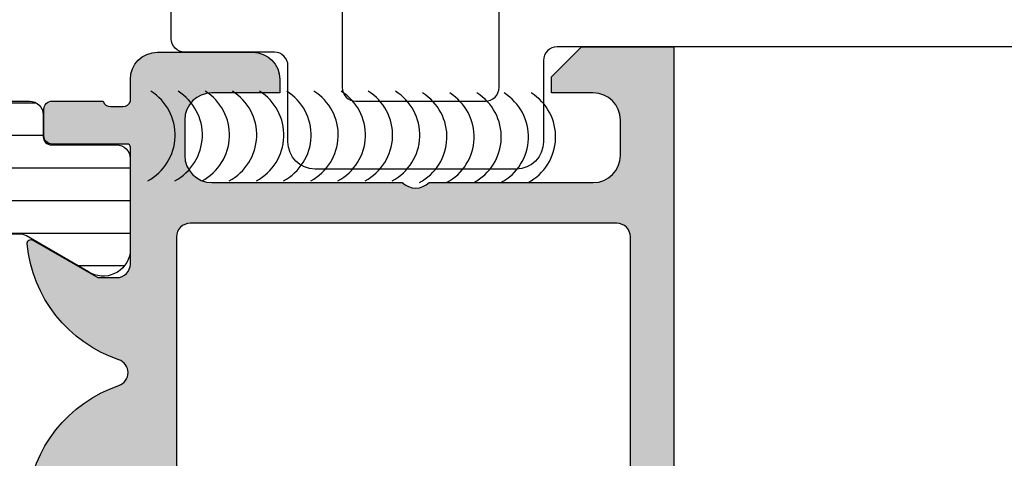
# Model space of a CAD drawing. Header units: millimetres. Extents: x 247761 to 294611, y 172579 to 236863.
# Tile 412 of 596: x 249784 to 249820, y 195447 to 195463. Entities that reach past the tile are written whole.
import ezdxf

# ---------------------------------------------------------------- set-up
doc = ezdxf.new("R2010")
doc.units = ezdxf.units.MM
doc.layers.add('FASÁDA DETAILNÍ', color=4, linetype='Continuous')
doc.layers.add('NOVA', color=240, linetype='Continuous')

# ---------------------------------------------------------------- blocks, each defined once
blk = doc.blocks.new('A$C69D17D4D')
at = {"layer": 'FASÁDA DETAILNÍ'}
h = blk.add_hatch(color=256, dxfattribs=at)
edge = h.paths.add_edge_path()
edge.add_arc((-24856.93811075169, 22086.81045535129), 0.1199999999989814, 0, 90.000000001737)
edge.add_line((-24856.93811075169, 22086.93045535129), (-24859.69810875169, 22086.93045535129))
edge.add_arc((-24859.69810875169, 22087.23045535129), 0.3000000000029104, 180.0000000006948, 270, ccw=False)
edge.add_line((-24859.99810875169, 22087.23045535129), (-24859.99810875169, 22088.21042967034))
edge.add_arc((-24859.69810875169, 22088.21042967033), 0.2999999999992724, 90, 179.9999999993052, ccw=False)
edge.add_line((-24859.69810875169, 22088.51042967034), (-24857.81809775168, 22088.51042967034))
edge.add_arc((-24857.55055441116, 22088.58929676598), 0.278925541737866, 196.4245945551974, 271.1628700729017)
edge.add_line((-24857.54489375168, 22088.31042867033), (-24857.09129975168, 22088.31042867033))
edge.add_arc((-24857.08563134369, 22088.58926611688), 0.2788950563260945, 268.8354106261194, 343.580123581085)
edge.add_line((-24856.81811075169, 22088.51042967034), (-24856.81811075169, 22089.31060438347))
edge.add_arc((-24855.81811075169, 22089.31060438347), 1, 90, 180, ccw=False)
edge.add_line((-24855.81811075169, 22090.31060438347), (-24852.31810339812, 22090.31060438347))
edge.add_arc((-24852.31812322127, 22089.31058456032), 1.000019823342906, 0.0011357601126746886, 89.99886423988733, ccw=False)
edge.add_line((-24851.31810339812, 22089.31060438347), (-24851.31810339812, 22088.81060438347))
edge.add_line((-24851.31810339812, 22088.81060438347), (-24853.81810339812, 22088.81060438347))
edge.add_arc((-24853.81805801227, 22087.81055899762), 1.000045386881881, 90.00260029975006, 179.9973997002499)
edge.add_line((-24854.81810339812, 22087.81060438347), (-24854.81810339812, 22086.51058607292))
edge.add_arc((-24853.81805089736, 22086.51063857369), 1.00005250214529, 180.003007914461, 269.996992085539)
edge.add_line((-24853.81810339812, 22085.51058607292), (-24846.81810339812, 22085.51058607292))
edge.add_arc((-24846.31810339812, 22086.03570782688), 0.7250881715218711, 226.4038161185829, 313.5961838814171)
edge.add_line((-24845.81810339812, 22085.51058607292), (-24839.78401526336, 22085.51058607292))
edge.add_arc((-24839.78406776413, 22086.51063857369), 1.00005250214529, 270.003007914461, 359.996992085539)
edge.add_line((-24838.78401526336, 22086.51058607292), (-24838.78401526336, 22087.81060438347))
edge.add_arc((-24839.78406064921, 22087.81055899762), 1.000045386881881, 0.002600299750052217, 89.99739970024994)
edge.add_line((-24839.78401526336, 22088.81060438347), (-24841.31810339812, 22088.81060438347))
edge.add_line((-24841.31810339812, 22088.81060438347), (-24841.31810339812, 22089.41061048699))
edge.add_line((-24841.31810339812, 22089.41061048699), (-24840.21809729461, 22090.51058607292))
edge.add_line((-24840.21809729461, 22090.51058607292), (-24836.81810339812, 22090.51058607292))
edge.add_line((-24836.81810339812, 22090.51058607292), (-24836.81810339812, 22063.51068525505))
edge.add_line((-24836.81810339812, 22063.51068525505), (-24840.21809729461, 22063.51068525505))
edge.add_line((-24840.21809729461, 22063.51068525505), (-24841.31810339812, 22064.61066084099))
edge.add_line((-24841.31810339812, 22064.61066084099), (-24841.31810339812, 22065.21066694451))
edge.add_line((-24841.31810339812, 22065.21066694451), (-24839.78401526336, 22065.21066694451))
edge.add_arc((-24839.78406064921, 22066.21071233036), 1.000045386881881, 270.00260029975, 359.99739970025)
edge.add_line((-24838.78401526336, 22066.21066694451), (-24838.78401526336, 22067.51068525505))
edge.add_arc((-24839.78406776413, 22067.51063275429), 1.00005250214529, 0.003007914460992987, 89.996992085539)
edge.add_line((-24839.78401526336, 22068.51068525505), (-24845.81810339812, 22068.51068525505))
edge.add_arc((-24846.31810339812, 22067.98556350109), 0.7250881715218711, 46.4038161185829, 133.5961838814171)
edge.add_line((-24846.81810339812, 22068.51068525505), (-24853.81810339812, 22068.51068525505))
edge.add_arc((-24853.81805089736, 22067.51063275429), 1.00005250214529, 90.003007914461, 179.996992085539)
edge.add_line((-24854.81810339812, 22067.51068525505), (-24854.81810339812, 22066.21066694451))
edge.add_arc((-24853.81805801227, 22066.21071233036), 1.000045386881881, 180.00260029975, 269.9973997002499)
edge.add_line((-24853.81810339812, 22065.21066694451), (-24851.31810339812, 22065.21066694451))
edge.add_line((-24851.31810339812, 22065.21066694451), (-24851.31810339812, 22064.71066694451))
edge.add_arc((-24852.31812322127, 22064.71068676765), 1.000019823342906, 270.00113576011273, 359.9988642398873, ccw=False)
edge.add_line((-24852.31810339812, 22063.71066694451), (-24856.81810339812, 22063.71066694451))
edge.add_arc((-24856.81811371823, 22064.2106566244), 0.4999896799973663, 179.9988173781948, 270.0011826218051, ccw=False)
edge.add_line((-24857.31810339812, 22064.21066694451), (-24857.31810339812, 22065.21066694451))
edge.add_line((-24857.31810339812, 22065.21066694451), (-24856.51810034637, 22065.21066694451))
edge.add_line((-24856.51810034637, 22065.21066694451), (-24856.51810034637, 22068.21068220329))
edge.add_arc((-24856.81810806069, 22068.21068489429), 0.3000077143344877, 359.9994860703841, 450.0005139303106)
edge.add_arc((-24857.08563134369, 22068.43185616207), 0.2788950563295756, 16.41987641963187, 91.16458937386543)
edge.add_line((-24857.09129975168, 22068.71069360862), (-24857.54489375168, 22068.71069360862))
edge.add_arc((-24857.55055441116, 22068.43182551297), 0.2789255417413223, 88.83712992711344, 163.5754054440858)
edge.add_line((-24857.81809775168, 22068.51069260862), (-24859.69810875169, 22068.51069260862))
edge.add_arc((-24859.69810875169, 22068.81069260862), 0.2999999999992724, 180, 270, ccw=False)
edge.add_line((-24859.99810875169, 22068.81069260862), (-24859.99810875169, 22069.79066692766))
edge.add_arc((-24859.69810875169, 22069.79066692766), 0.2999999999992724, 90, 180, ccw=False)
edge.add_line((-24859.69810875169, 22070.09066692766), (-24856.93811075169, 22070.09066692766))
edge.add_arc((-24856.93811075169, 22070.21066692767), 0.1200000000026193, 269.9999999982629, 359.999999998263)
edge.add_line((-24856.81811075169, 22070.21066692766), (-24856.81811075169, 22074.51069260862))
edge.add_arc((-24857.31811075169, 22074.51069260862), 0.5, 0, 90)
edge.add_line((-24857.31811075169, 22075.01069260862), (-24858.01811075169, 22075.01069260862))
edge.add_line((-24858.01811075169, 22075.01069260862), (-24860.41093107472, 22073.629197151))
edge.add_arc((-24860.47999096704, 22073.74881239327), 0.1381197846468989, 172.2975625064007, 299.99999999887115, ccw=False)
edge.add_arc((-24855.63863973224, 22073.30119400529), 5.000000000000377, 108.7094007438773, 174.6507719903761, ccw=False)
edge.add_arc((-24857.40286592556, 22078.51056113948), 0.4999999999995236, 288.7094007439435, 431.2905992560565)
edge.add_arc((-24855.63863973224, 22083.71992827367), 5.000000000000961, 185.3492280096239, 251.2905992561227, ccw=False)
edge.add_arc((-24860.47999096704, 22083.27230988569), 0.1381197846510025, 60.00000000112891, 187.7024374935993, ccw=False)
edge.add_line((-24860.41093107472, 22083.39192512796), (-24858.01811075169, 22082.01042967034))
edge.add_line((-24858.01811075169, 22082.01042967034), (-24857.31811075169, 22082.01042967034))
edge.add_arc((-24857.31811075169, 22082.51042967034), 0.5, 270, 360)
edge.add_line((-24856.81811075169, 22082.51042967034), (-24856.81811075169, 22086.81045535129))
edge = h.paths.add_edge_path(flags=16)
edge.add_arc((-24838.91810950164, 22071.51067762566), 0.5, 270, 360)
edge.add_line((-24838.41810950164, 22071.51067762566), (-24838.41810950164, 22083.51058607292))
edge.add_arc((-24838.91810950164, 22083.51058607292), 0.5, 0, 90)
edge.add_line((-24838.91810950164, 22084.01058607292), (-24854.61809119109, 22084.01058607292))
edge.add_arc((-24854.61809119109, 22083.51058607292), 0.5, 90, 180)
edge.add_line((-24855.11809119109, 22083.51058607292), (-24855.11809119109, 22071.51067762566))
edge.add_arc((-24854.61809119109, 22071.51067762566), 0.5, 180, 270)
edge.add_line((-24854.61809119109, 22071.01067762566), (-24853.11809119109, 22071.01067762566))
edge.add_line((-24853.11809119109, 22071.01067762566), (-24853.11809119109, 22070.51067762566))
edge.add_arc((-24852.61809119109, 22070.51067762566), 0.5, 180, 270)
edge.add_line((-24852.61809119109, 22070.01067762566), (-24840.91810950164, 22070.01067762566))
edge.add_arc((-24840.91810950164, 22070.51067762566), 0.5, 270, 360)
edge.add_line((-24840.41810950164, 22070.51067762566), (-24840.41810950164, 22071.01067762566))
edge.add_line((-24840.41810950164, 22071.01067762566), (-24838.91810950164, 22071.01067762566))
h = blk.add_hatch(dxfattribs=at)
h.set_pattern_fill('_USER', color=256, scale=1.2, angle=-1.272221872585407e-14, style=0, pattern_type=0)
h.set_pattern_definition([(360, (-24894.31810339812, 22088.51058607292), (2.939128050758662e-16, 1.2), [])])
edge = h.paths.add_edge_path()
edge.add_line((-24890.49399355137, 22083.54357428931), (-24892.77765039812, 22082.22510457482))
edge.add_arc((-24893.3182853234, 22083.06635722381), 0.9999960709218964, 188.1816080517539, 302.7270160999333, ccw=False)
edge.add_line((-24894.30810339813, 22082.92404657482), (-24894.30810339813, 22086.40058807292))
edge.add_arc((-24893.80810742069, 22086.40059071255), 0.499995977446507, 89.9996975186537, 180.0003024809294, ccw=False)
edge.add_line((-24893.80810478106, 22086.90058668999), (-24891.40810639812, 22086.90025473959))
edge.add_arc((-24891.40810639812, 22087.20025473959), 0.2999999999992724, 270, 360)
edge.add_line((-24891.10810639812, 22087.20025473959), (-24891.10810639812, 22088.01058607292))
edge.add_arc((-24890.60810907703, 22088.01058875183), 0.4999973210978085, 89.99969301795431, 180.0003069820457, ccw=False)
edge.add_line((-24890.60810639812, 22088.51058607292), (-24860.52563209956, 22088.51058607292))
edge.add_arc((-24860.52562942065, 22088.01058875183), 0.4999973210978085, -0.0003069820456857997, 90.00030698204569, ccw=False)
edge.add_line((-24860.02563209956, 22088.01058607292), (-24860.02563209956, 22087.20025473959))
edge.add_arc((-24859.72563209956, 22087.20025473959), 0.3000000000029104, 180, 270)
edge.add_line((-24859.72563209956, 22086.90025473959), (-24857.32563371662, 22086.90058668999))
edge.add_arc((-24857.325631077, 22086.40059071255), 0.499995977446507, -0.0003024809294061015, 90.0003024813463, ccw=False)
edge.add_line((-24856.82563509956, 22086.40058807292), (-24856.82563509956, 22082.92404657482))
edge.add_arc((-24857.81545317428, 22083.06635722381), 0.9999960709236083, 237.27298390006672, 351.8183919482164, ccw=False)
edge.add_line((-24858.35608809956, 22082.22510457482), (-24860.63974494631, 22083.54357428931))
edge.add_arc((-24860.88974492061, 22083.11056157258), 0.500000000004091, 60.00000340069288, 89.99994009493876)
edge.add_line((-24860.88974439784, 22083.61056157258), (-24890.24399409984, 22083.61056157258))
edge.add_arc((-24890.24399357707, 22083.11056157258), 0.5000000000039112, 90.00005990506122, 119.9999965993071)
edge = h.paths.add_edge_path(flags=16)
edge.add_line((-24869.91727637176, 22084.91057234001), (-24862.7672519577, 22084.9105875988))
edge.add_arc((-24862.76729551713, 22085.41063115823), 0.5000435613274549, 270.0049911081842, 359.9950088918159)
edge.add_line((-24862.2672519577, 22085.4105875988), (-24862.2672519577, 22086.71059637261))
edge.add_arc((-24862.76726428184, 22086.71056878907), 0.500012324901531, 0.003160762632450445, 89.99858779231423)
edge.add_line((-24862.7672519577, 22087.21058111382), (-24869.91727637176, 22087.21058111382))
edge.add_arc((-24869.91723281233, 22086.71053755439), 0.5000435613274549, 90.00499110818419, 179.9950088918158)
edge.add_line((-24870.41727637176, 22086.71058111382), (-24870.41727637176, 22085.41057234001))
edge.add_arc((-24869.91723281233, 22085.41061589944), 0.5000435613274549, 180.0049911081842, 269.9950088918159)
edge = h.paths.add_edge_path(flags=16)
edge.add_line((-24888.26727589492, 22084.91057234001), (-24881.11725005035, 22084.91057234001))
edge.add_arc((-24881.11729360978, 22085.41061589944), 0.5000435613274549, 270.0049911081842, 359.9950088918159)
edge.add_line((-24880.61725005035, 22085.41057234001), (-24880.61725005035, 22086.71058111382))
edge.add_arc((-24881.11729360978, 22086.71053755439), 0.5000435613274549, 0.004991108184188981, 89.9950088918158)
edge.add_line((-24881.11725005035, 22087.21058111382), (-24888.26727589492, 22087.21058111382))
edge.add_arc((-24888.26723233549, 22086.71053755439), 0.5000435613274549, 90.00499110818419, 179.9950088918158)
edge.add_line((-24888.76727589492, 22086.71058111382), (-24888.76727589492, 22085.41057234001))
edge.add_arc((-24888.26723233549, 22085.41061589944), 0.5000435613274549, 180.0049911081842, 269.9950088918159)
edge = h.paths.add_edge_path(flags=16)
edge.add_line((-24879.11725005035, 22084.91057234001), (-24871.91727637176, 22084.91057234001))
edge.add_arc((-24871.91722559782, 22085.41052156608), 0.4999492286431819, 269.9941811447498, 360.0058188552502)
edge.add_line((-24871.41727637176, 22085.41057234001), (-24871.41727637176, 22086.71058111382))
edge.add_arc((-24871.91722559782, 22086.71063188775), 0.4999492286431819, 359.9941811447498, 450.0058188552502)
edge.add_line((-24871.91727637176, 22087.21058111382), (-24879.11725005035, 22087.21058111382))
edge.add_arc((-24879.11730082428, 22086.71063188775), 0.4999492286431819, 89.9941811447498, 180.0058188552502)
edge.add_line((-24879.61725005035, 22086.71058111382), (-24879.61725005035, 22085.41057234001))
edge.add_arc((-24879.11730082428, 22085.41052156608), 0.4999492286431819, 179.9941811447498, 270.0058188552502)
for points in [[(-24722.08196276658, 22108.51048655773), (-24722.08196276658, 22091.01058607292, -0.414213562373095), (-24722.58196276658, 22090.51058607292), (-24841.11810339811, 22090.51058607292, 0.414213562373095), (-24841.61810339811, 22090.01058607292), (-24841.61810339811, 22087.01058607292, -0.414213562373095), (-24842.61810339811, 22086.01058607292), (-24850.01810340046, 22086.01058607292, -0.4142135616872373), (-24851.01810340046, 22087.0105860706), (-24851.01810340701, 22089.81058607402, 0.4142135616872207), (-24851.51810340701, 22090.31058607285), (-24854.81810339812, 22090.31058607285, -0.414213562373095), (-24855.31810339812, 22090.81058607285), (-24855.31810339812, 22091.81058607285, -0.414213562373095)], [(-24849.01810144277, 22091.81058608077), (-24849.01810144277, 22089.01058602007, 0.4142135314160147), (-24848.51810144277, 22088.51058607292), (-24843.75205234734, 22088.51058607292, 0.4142135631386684), (-24843.25205234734, 22089.0105860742), (-24843.25205235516, 22092.01058607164, -0.4142135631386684)], [(-24860.61686456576, 22073.76732435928, -0.295935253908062), (-24857.24248172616, 22078.0369823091, 0.717126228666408), (-24857.24248172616, 22078.98413996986, -0.295935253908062), (-24860.61686456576, 22083.25379791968, -0.6230654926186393), (-24860.41093107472, 22083.39192512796), (-24858.01811075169, 22082.01042967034), (-24857.31811075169, 22082.01042967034, 0.414213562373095), (-24856.81811075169, 22082.51042967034), (-24856.81811075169, 22086.81045535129, 0.414213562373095), (-24856.93811075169, 22086.93045535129), (-24859.69810875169, 22086.93045535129, -0.414213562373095), (-24859.99810875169, 22087.23045535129), (-24859.99810875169, 22088.21042967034, -0.414213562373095), (-24859.69810875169, 22088.51042967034), (-24857.81809775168, 22088.51042967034, 0.3381811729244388), (-24857.54489375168, 22088.31042867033), (-24857.09129975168, 22088.31042867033, 0.338212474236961), (-24856.81811075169, 22088.51042967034), (-24856.81811075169, 22089.31060438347, -0.414213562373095), (-24855.81811075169, 22090.31060438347), (-24852.31810339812, 22090.31060438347, -0.4142019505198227), (-24851.31810339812, 22089.31060438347), (-24851.31810339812, 22088.81060438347), (-24853.81810339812, 22088.81060438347, 0.4141869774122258), (-24854.81810339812, 22087.81060438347), (-24854.81810339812, 22086.51058607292, 0.4141828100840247), (-24853.81810339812, 22085.51058607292), (-24846.81810339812, 22085.51058607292, 0.3999328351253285), (-24845.81810339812, 22085.51058607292), (-24839.78401526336, 22085.51058607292, 0.4141828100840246), (-24838.78401526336, 22086.51058607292), (-24838.78401526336, 22087.81060438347, 0.4141869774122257), (-24839.78401526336, 22088.81060438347), (-24841.31810339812, 22088.81060438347), (-24841.31810339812, 22089.41061048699), (-24840.21809729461, 22090.51058607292), (-24836.81810339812, 22090.51058607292), (-24836.81810339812, 22063.51068525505)]]:
    blk.add_lwpolyline(points, format="xyb", dxfattribs=at)
for points in [[(-24890.49399355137, 22083.54357428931), (-24892.77765039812, 22082.22510457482, -0.5460410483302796), (-24894.30810339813, 22082.92404657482), (-24894.30810339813, 22086.40058807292, -0.414216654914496), (-24893.80810478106, 22086.90058668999), (-24891.40810639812, 22086.90025473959, 0.414213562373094), (-24891.10810639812, 22087.20025473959), (-24891.10810639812, 22088.01058607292, -0.414216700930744), (-24890.60810639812, 22088.51058607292), (-24860.52563209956, 22088.51058607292, -0.414216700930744), (-24860.02563209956, 22088.01058607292), (-24860.02563209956, 22087.20025473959, 0.414213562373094), (-24859.72563209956, 22086.90025473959), (-24857.32563371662, 22086.90058668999, -0.4142166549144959), (-24856.82563509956, 22086.40058807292), (-24856.82563509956, 22082.92404657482, -0.5460410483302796), (-24858.35608809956, 22082.22510457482), (-24860.63974494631, 22083.54357428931, 0.1316522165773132), (-24860.88974439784, 22083.61056157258), (-24890.24399409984, 22083.61056157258, 0.1316522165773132)], [(-24838.91810950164, 22071.01067762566, 0.414213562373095), (-24838.41810950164, 22071.51067762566), (-24838.41810950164, 22083.51058607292, 0.414213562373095), (-24838.91810950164, 22084.01058607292), (-24854.61809119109, 22084.01058607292, 0.414213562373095), (-24855.11809119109, 22083.51058607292), (-24855.11809119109, 22071.51067762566, 0.414213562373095), (-24854.61809119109, 22071.01067762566), (-24853.11809119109, 22071.01067762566), (-24853.11809119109, 22070.51067762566, 0.414213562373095), (-24852.61809119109, 22070.01067762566), (-24840.91810950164, 22070.01067762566, 0.414213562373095), (-24840.41810950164, 22070.51067762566), (-24840.41810950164, 22071.01067762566)]]:
    blk.add_lwpolyline(points, format="xyb", close=True, dxfattribs=at)
for centre in [(-24857.07408133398, 22087.26199569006), (-24856.07408133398, 22087.26199569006), (-24855.07408133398, 22087.26199569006), (-24854.07408133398, 22087.26199569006), (-24853.07408133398, 22087.26199569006), (-24852.07408133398, 22087.26199569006), (-24851.07408133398, 22087.26199569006), (-24850.07408133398, 22087.26199569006), (-24849.07408133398, 22087.26199569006), (-24848.07408133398, 22087.26199569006), (-24847.07528021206, 22087.19439538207), (-24846.07528021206, 22087.19439538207), (-24845.07528021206, 22087.19439538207), (-24844.07528021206, 22087.19439538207), (-24843.07528021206, 22087.19439538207)]:
    blk.add_arc(centre, 1.906465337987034, 297.9679544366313, 57.96795443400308, dxfattribs=at)

msp = doc.modelspace()

# ---------------------------------------------------------------- block references
at = {"layer": 'NOVA', "ltscale": 300}
msp.add_blockref('A$C69D17D4D', (274644.5174331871, 173371.2585875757), dxfattribs=at)

doc.saveas('drawing.dxf')
